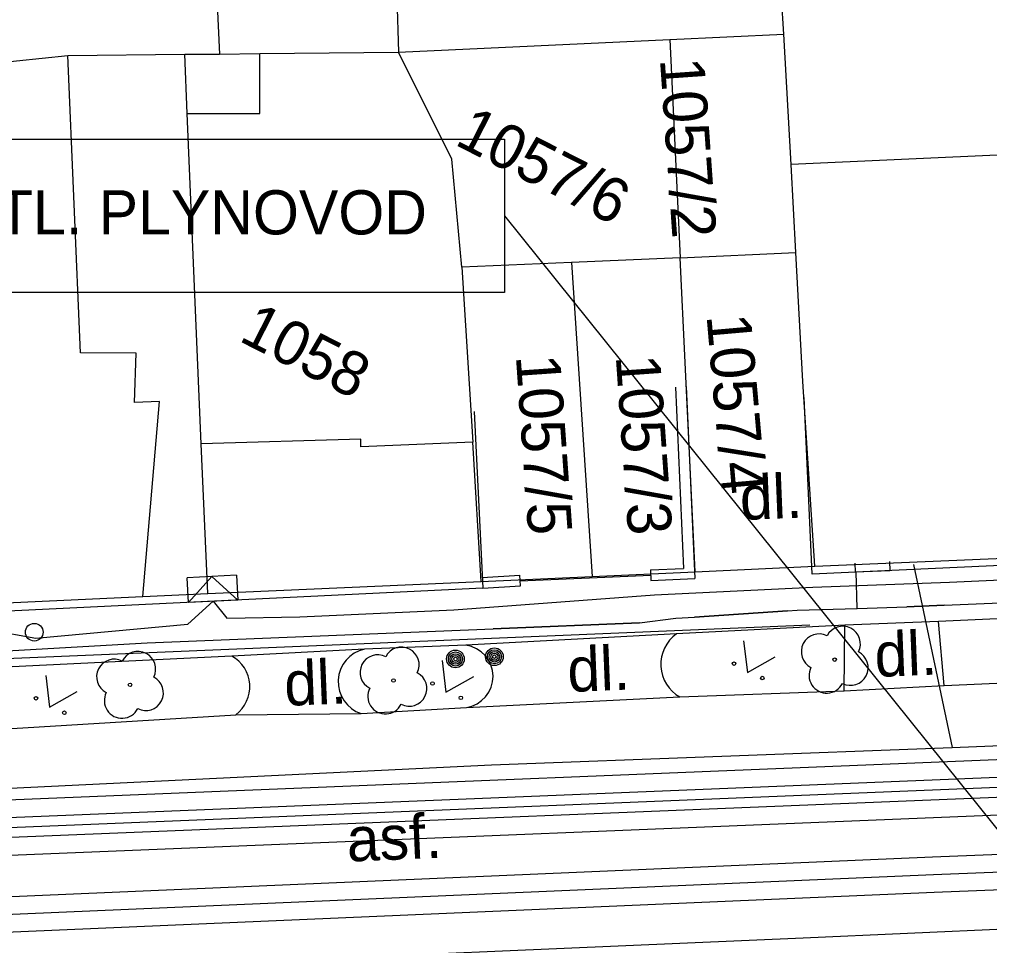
# Model space of a CAD drawing. Extents: x -601580 to 4, y -1204314 to 4.
# Drawn here: x -596018.23 to -595990.78, y -1203084.95 to -1203058.75 of the extents above; entities that cross this region are included whole.
import ezdxf

# ---------------------------------------------------------------- set-up
doc = ezdxf.new("R2010")
doc.units = 0
for name, color, linetype in [('00-EON NN', 7, 'Continuous'), ('00-INNOGY-NTL', 7, 'Continuous'), ('00-KN-HRANICE PARCEL', 7, 'Continuous'), ('00-KN-PARC. CISLA', 7, 'Continuous'), ('00-KN-VNITRNI KRESBA', 7, 'Continuous'), ('00-POLOHOPIS', 7, 'Continuous'), ('00-SITE KOM. KABEL', 7, 'Continuous'), ('11-REKONSTRUKCE  VYKOP', 7, 'Continuous'), ('11-REKONSTRUKCE KANALIZACE', 7, 'Continuous'), ('11-REKONSTRUKCE KANALIZACE OSA', 7, 'Continuous'), ('11-REKONSTRUKCE VODOVOD', 7, 'Continuous'), ('11-REKONSTRUKCE VODOVOD POPIS', 7, 'Continuous'), ('Vrstva 22', 7, 'Continuous'), ('Vrstva 25', 7, 'Continuous'), ('Vrstva 26', 7, 'Continuous'), ('Vrstva 28', 7, 'Continuous'), ('Vrstva 36', 7, 'Continuous'), ('Vrstva 6', 7, 'Continuous'), ('Vrstva 9', 7, 'Continuous')]:
    doc.layers.add(name, color=color, linetype=linetype)

# ---------------------------------------------------------------- blocks, each defined once
blk = doc.blocks.new('6.01A_1260')
at = {"layer": 'Vrstva 25'}
for radius in [0.25, 0.2, 0.15, 0.1, 0.05]:
    blk.add_circle((0, 0), radius, dxfattribs=at)
blk = doc.blocks.new('6.01A_1262')
at = {"layer": 'Vrstva 25'}
for radius in [0.25, 0.2, 0.15, 0.1, 0.05]:
    blk.add_circle((0, 0), radius, dxfattribs=at)
blk = doc.blocks.new('VCHOD_1156')
at = {"layer": 'Vrstva 6'}
blk.add_line((-0.001, 0.25), (0, 0), dxfattribs=at)
blk = doc.blocks.new('VCHOD_1158')
at = {"layer": 'Vrstva 6'}
blk.add_line((-0.001, 0.25), (0, 0), dxfattribs=at)
blk = doc.blocks.new('6.14A_1128')
at = {"layer": 'Vrstva 28'}
blk.add_circle((0, 0), 0.25, dxfattribs=at)
blk = doc.blocks.new('3.13_786')
at = {"layer": 'Vrstva 22'}
blk.add_circle((0, 0), 0.05, dxfattribs=at)
for centre, start, end in [((0, 0.5), 0, 180), ((-0.5, 0), 90, 270), ((0.5, 0), 270, 90), ((0, -0.5), 180, 0)]:
    blk.add_arc(centre, 0.5, start, end, dxfattribs=at)
blk = doc.blocks.new('3.13_788')
at = {"layer": 'Vrstva 22'}
blk.add_circle((0, 0), 0.05, dxfattribs=at)
for centre, start, end in [((0, 0.5), 0, 180), ((-0.5, 0), 90, 270), ((0.5, 0), 270, 90), ((0, -0.5), 180, 0)]:
    blk.add_arc(centre, 0.5, start, end, dxfattribs=at)
blk = doc.blocks.new('3.13_790')
at = {"layer": 'Vrstva 22'}
blk.add_circle((0, 0), 0.05, dxfattribs=at)
for centre, start, end in [((0, 0.5), 0, 180), ((-0.5, 0), 90, 270), ((0.5, 0), 270, 90), ((0, -0.5), 180, 0)]:
    blk.add_arc(centre, 0.5, start, end, dxfattribs=at)
blk = doc.blocks.new('3.14_422')
at = {"layer": 'Vrstva 36'}
blk.add_lwpolyline([(-0.5, 0.75), (0, 0), (0.5, 0.75)], dxfattribs=at)
for centre in [(-0.45, 0.05), (0.449, 0.05)]:
    blk.add_circle(centre, 0.05, dxfattribs=at)
blk = doc.blocks.new('3.14_426')
at = {"layer": 'Vrstva 36'}
blk.add_lwpolyline([(-0.5, 0.75), (0, 0), (0.5, 0.75)], dxfattribs=at)
for centre in [(-0.45, 0.05), (0.449, 0.05)]:
    blk.add_circle(centre, 0.05, dxfattribs=at)
blk = doc.blocks.new('3.14_428')
at = {"layer": 'Vrstva 36'}
blk.add_lwpolyline([(-0.5, 0.75), (0, 0), (0.5, 0.75)], dxfattribs=at)
for centre in [(-0.45, 0.05), (0.449, 0.05)]:
    blk.add_circle(centre, 0.05, dxfattribs=at)
blk = doc.blocks.new('NN630')
at = {"layer": 'Vrstva 9'}
for points in [[(-3, -700), (-703, 0)], [(-703, -700), (-703, 0), (697, 0), (697, -700)], [(-3, -700), (697, 0)], [(-703, -700), (697, -700)]]:
    blk.add_lwpolyline(points, dxfattribs=at)

msp = doc.modelspace()

# ---------------------------------------------------------------- linework, layer by layer
at = {"layer": '00-EON NN'}
msp.add_lwpolyline([(-596023.174, -1203075.713), (-596023.159, -1203075.946), (-596023.111, -1203076.22), (-596022.285, -1203076.294), (-596019.027, -1203076.022), (-596017.763, -1203076.251), (-596013.462, -1203075.849), (-596012.751, -1203075.205), (-596012.356, -1203075.682), (-596010.294, -1203075.644), (-596005.932, -1203075.452), (-596000.258, -1203075.02), (-595995.776, -1203074.811), (-595991.911, -1203074.67), (-595977.17, -1203073.996), (-595975.313, -1203073.987), (-595974.812, -1203073.734), (-595974.824, -1203073.476)], dxfattribs=at)
at = {"layer": '00-INNOGY-NTL'}
msp.add_line((-595992.931, -1203074.161), (-595991.833, -1203079.344), dxfattribs=at)
msp.add_lwpolyline([(-596027.679, -1203081.2), (-596024.549, -1203080.785), (-596022.581, -1203080.688), (-596004.873, -1203079.829), (-595991.833, -1203079.344), (-595989.757, -1203079.256), (-595965.699, -1203078.355), (-595953.31, -1203077.673), (-595945.118, -1203077.232), (-595938.363, -1203076.857), (-595930.318, -1203076.42), (-595926.578, -1203076.215), (-595922.618, -1203075.998), (-595919.554, -1203075.864), (-595913.286, -1203075.588), (-595900.33, -1203075.003), (-595896.366, -1203074.822), (-595886.511, -1203074.376), (-595885.433, -1203074.33), (-595876.66, -1203073.939), (-595876.118, -1203073.911), (-595853.681, -1203072.735)], dxfattribs=at)
at = {"layer": '00-KN-HRANICE PARCEL'}
for p, q in [((-595996.595, -1203059.166), (-595997.459, -1203045.237)), ((-596007.586, -1203057.059), (-596007.502, -1203059.672)), ((-595999.825, -1203059.317), (-595996.595, -1203059.166)), ((-596007.502, -1203059.672), (-595999.825, -1203059.317)), ((-595999.825, -1203059.317), (-595999.535, -1203065.49)), ((-596011.429, -1203059.714), (-596007.502, -1203059.672)), ((-596005.991, -1203062.697), (-596007.502, -1203059.672)), ((-596005.709, -1203065.758), (-596005.991, -1203062.697)), ((-595999.535, -1203065.49), (-596002.609, -1203065.62)), ((-595999.535, -1203065.49), (-595996.261, -1203065.34)), ((-595999.109, -1203074.371), (-595999.535, -1203065.49)), ((-595996.064, -1203068.986), (-595996.261, -1203065.34)), ((-596002.609, -1203065.62), (-596005.709, -1203065.758)), ((-596005.709, -1203065.758), (-596005.401, -1203070.707)), ((-596002.609, -1203065.62), (-596002.026, -1203074.502)), ((-595995.718, -1203074.212), (-595996.064, -1203068.986)), ((-596005.162, -1203074.644), (-596005.401, -1203070.707)), ((-595995.718, -1203074.212), (-595963.691, -1203072.869)), ((-595999.109, -1203074.371), (-595995.718, -1203074.212)), ((-596005.162, -1203074.644), (-596002.026, -1203074.502)), ((-596002.026, -1203074.502), (-595999.109, -1203074.371))]:
    msp.add_line(p, q, dxfattribs=at)
for points in [[(-595996.261, -1203065.34), (-595996.394, -1203062.848), (-595996.595, -1203059.166)], [(-596026.29, -1203060.777), (-596018.314, -1203059.923), (-596016.855, -1203059.768), (-596013.549, -1203059.734), (-596012.57, -1203059.728), (-596011.429, -1203059.714)], [(-596005.401, -1203070.707), (-596008.564, -1203070.835), (-596008.567, -1203070.621), (-596013.089, -1203070.753), (-596013.481, -1203061.408), (-596011.428, -1203061.409), (-596011.429, -1203059.714)], [(-596026.055, -1203074.531), (-596024.909, -1203075.541), (-596014.74, -1203075.074), (-596012.901, -1203074.99), (-596005.162, -1203074.644)]]:
    msp.add_lwpolyline(points, dxfattribs=at)
at = {"layer": '00-KN-VNITRNI KRESBA'}
for p, q in [((-596012.631, -1203058.328), (-596012.57, -1203059.728)), ((-596016.501, -1203068.174), (-596016.855, -1203059.768)), ((-596013.481, -1203061.408), (-596013.549, -1203059.734)), ((-595981.703, -1203062.182), (-595996.394, -1203062.848)), ((-596014.926, -1203068.19), (-596016.501, -1203068.174)), ((-596014.972, -1203069.581), (-596014.926, -1203068.19)), ((-596014.266, -1203069.559), (-596014.972, -1203069.581)), ((-596014.74, -1203075.074), (-596014.266, -1203069.559)), ((-596012.901, -1203074.99), (-596013.089, -1203070.753))]:
    msp.add_line(p, q, dxfattribs=at)
at = {"layer": '00-POLOHOPIS'}
for p, q in [((-595999.665, -1203069.145), (-595999.433, -1203074.276)), ((-595999.366, -1203069.131), (-595999.121, -1203074.562)), ((-596000.371, -1203074.318), (-595999.433, -1203074.276)), ((-596000.371, -1203074.318), (-596000.358, -1203074.618)), ((-596005.133, -1203074.534), (-596004.067, -1203074.472)), ((-596004.049, -1203074.772), (-596004.067, -1203074.472)), ((-596004.058, -1203074.623), (-596000.364, -1203074.468)), ((-596000.358, -1203074.618), (-595999.121, -1203074.562)), ((-595994.575, -1203074.377), (-595993.6, -1203074.332)), ((-596005.116, -1203074.833), (-596004.049, -1203074.772)), ((-595979.679, -1203075.223), (-595992.218, -1203075.779)), ((-595994.874, -1203075.886), (-595999.631, -1203076.129)), ((-595994.888, -1203077.736), (-595994.874, -1203075.886)), ((-595992.218, -1203075.779), (-595994.874, -1203075.886)), ((-595992.063, -1203077.586), (-595992.218, -1203075.779)), ((-595999.631, -1203076.129), (-596005.597, -1203076.449)), ((-596005.597, -1203076.449), (-596008.469, -1203076.559)), ((-596012.222, -1203076.757), (-596018.434, -1203077.059)), ((-596008.469, -1203076.559), (-596012.222, -1203076.757)), ((-595992.063, -1203077.586), (-595979.745, -1203077.056)), ((-595994.888, -1203077.736), (-595992.063, -1203077.586)), ((-595999.538, -1203077.911), (-595994.888, -1203077.736)), ((-596005.581, -1203078.211), (-595999.538, -1203077.911)), ((-596018.442, -1203078.8), (-596012.109, -1203078.414)), ((-596012.109, -1203078.414), (-596008.56, -1203078.383)), ((-596008.56, -1203078.383), (-596005.581, -1203078.211)), ((-595979.263, -1203083.998), (-595996.05, -1203084.733)), ((-595996.05, -1203084.733), (-596014.809, -1203085.545))]:
    msp.add_line(p, q, dxfattribs=at)
for points in [[(-596005.359, -1203069.839), (-596005.116, -1203074.833), (-596024.796, -1203075.79), (-596025.976, -1203074.636), (-596026.169, -1203060.952), (-596021.169, -1203060.88)], [(-595963.608, -1203067.954), (-595963.378, -1203072.949), (-595995.798, -1203074.441), (-595996.027, -1203069.446)]]:
    msp.add_lwpolyline(points, dxfattribs=at)
for centre, radius, start, end in [((-595999.028, -1203076.991), 1.052, 125.0231, 241.0039), ((-596005.716, -1203077.331), 0.89, 278.7138, 82.3339), ((-596012.694, -1203077.622), 0.985, 306.4577, 61.3788), ((-596008.261, -1203077.484), 0.948, 102.6547, 251.5907)]:
    msp.add_arc(centre, radius, start, end, dxfattribs=at)
at = {"layer": '00-SITE KOM. KABEL'}
for points in [[(-595995.86, -1203075.88), (-596025.377, -1203077.121), (-596027.809, -1203074.67), (-596036.663, -1203074.515), (-596036.061, -1203108.768), (-596038.008, -1203110.784), (-596040.151, -1203111.556), (-596041.045, -1203112.121), (-596046.594, -1203111.955), (-596066.679, -1203111.951), (-596076.023, -1203111.987)], [(-595995.86, -1203075.88), (-596025.377, -1203077.121), (-596027.809, -1203074.67), (-596036.663, -1203074.515), (-596036.061, -1203108.768), (-596038.008, -1203110.784), (-596040.151, -1203111.556), (-596041.045, -1203112.121), (-596046.594, -1203111.955), (-596066.679, -1203111.951), (-596076.023, -1203111.987)], [(-595994.519, -1203075.406), (-595994.552, -1203074.369)], [(-595994.519, -1203075.406), (-595993.114, -1203075.359), (-595992.058, -1203075.313), (-595977.546, -1203074.713)], [(-595999.655, -1203075.686), (-595999.123, -1203075.654), (-595996.496, -1203075.477), (-595996.219, -1203075.461), (-595994.519, -1203075.406)], [(-595992.058, -1203075.313), (-595993.114, -1203075.359)], [(-596024.87, -1203076.963), (-596014.611, -1203076.386), (-596004.823, -1203075.984), (-596000.685, -1203075.813), (-595999.655, -1203075.686)], [(-595996.496, -1203075.477), (-595999.123, -1203075.654)], [(-596000.685, -1203075.813), (-596004.823, -1203075.984)]]:
    msp.add_lwpolyline(points, dxfattribs=at)
at = {"layer": '11-REKONSTRUKCE  VYKOP'}
for points in [[(-596035.98, -1203084.309), (-595992.387, -1203082.434), (-595953.125, -1203080.892), (-595913.28, -1203079.386), (-595837.431, -1203076.164), (-595809.28, -1203074.695), (-595793.871, -1203070.737)], [(-596035.937, -1203085.308), (-595992.346, -1203083.433), (-595953.087, -1203081.891), (-595913.24, -1203080.385), (-595837.383, -1203077.163), (-595809.128, -1203075.689), (-595793.622, -1203071.706)], [(-596028.281, -1203081.22), (-595978.324, -1203079.184), (-595928.381, -1203076.913), (-595878.45, -1203074.245), (-595835.597, -1203072.385)], [(-596028.218, -1203082.779), (-595978.257, -1203080.743), (-595928.304, -1203078.471), (-595878.375, -1203075.803), (-595835.53, -1203073.944)]]:
    msp.add_lwpolyline(points, dxfattribs=at)
at = {"layer": '11-REKONSTRUKCE KANALIZACE'}
for points in [[(-596028.261, -1203081.719), (-595978.987, -1203079.712)], [(-596028.238, -1203082.279), (-595978.964, -1203080.271)]]:
    msp.add_lwpolyline(points, dxfattribs=at)
at = {"layer": '11-REKONSTRUKCE KANALIZACE OSA'}
msp.add_lwpolyline([(-596028.249, -1203081.999), (-595978.291, -1203079.963), (-595928.342, -1203077.692), (-595878.412, -1203075.024), (-595836.692, -1203073.213)], dxfattribs=at)
at = {"layer": '11-REKONSTRUKCE VODOVOD'}
msp.add_lwpolyline([(-596035.959, -1203084.809), (-595992.367, -1203082.934), (-595953.106, -1203081.392), (-595913.26, -1203079.886), (-595837.407, -1203076.663), (-595809.204, -1203075.192), (-595793.747, -1203071.222)], dxfattribs=at)
at = {"layer": '11-REKONSTRUKCE VODOVOD POPIS'}
msp.add_line((-596004.499, -1203064.306), (-595989.603, -1203082.852), dxfattribs=at)
msp.add_lwpolyline([(-596028.176, -1203062.138), (-596004.499, -1203062.138), (-596004.499, -1203066.473), (-596028.176, -1203066.473)], close=True, dxfattribs=at)

# ---------------------------------------------------------------- block references
at = {"layer": '00-POLOHOPIS'}
for name, p, xscale, yscale, rotation in [('VCHOD_1158', (-595994.575, -1203074.377), 1.0000010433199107, 1.0000010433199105, 2.6274305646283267), ('VCHOD_1156', (-595993.6, -1203074.332), 1.0000010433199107, 1.0000010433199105, 2.6274305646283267), ('6.01A_1260', (-596004.788, -1203076.775), 0.9999997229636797, 0.9999997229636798, 93.01428924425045), ('6.01A_1262', (-596005.891, -1203076.838), 0.9999997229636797, 0.9999997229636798, 93.01428924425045)]:
    msp.add_blockref(name, p, dxfattribs=dict(at, xscale=xscale, yscale=yscale, rotation=rotation))
for name, p, rotation in [('3.13_786', (-595995.158, -1203076.857), -26.986336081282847), ('6.14A_1128', (-596017.81, -1203076.08), 63.01366391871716), ('3.13_790', (-596015.1, -1203077.57), -26.986336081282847), ('3.13_788', (-596007.645, -1203077.447), -26.986336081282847), ('3.14_426', (-595997.631, -1203077.218), -26.986336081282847), ('3.14_428', (-596006.161, -1203077.779), -26.986336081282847), ('3.14_422', (-596017.38, -1203078.2), -26.986336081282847)]:
    msp.add_blockref(name, p, dxfattribs=dict(at, rotation=rotation))
at = {"layer": 'Vrstva 26', "xscale": 0.001, "yscale": 0.001, "rotation": -177.21650275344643}
msp.add_blockref('NN630', (-596012.751, -1203075.205), dxfattribs=at)

# ---------------------------------------------------------------- texts
at = {"layer": '00-KN-PARC. CISLA'}
for s, rotation, p in [('1057/2', 274.0137, (-596000.105, -1203059.867)), ('1057/6', 333.0137, (-596005.948, -1203062.27)), ('1058', 333.0137, (-596012.054, -1203067.824)), ('1057/4', 275.0137, (-595998.787, -1203067.124)), ('1057/5', 274.0137, (-596004.182, -1203068.264)), ('1057/3', 274.0137, (-596001.355, -1203068.269))]:
    msp.add_text(s, height=1.25, rotation=rotation, dxfattribs=at).set_placement(p)
at = {"layer": '00-POLOHOPIS'}
for s, rotation, p in [('dl.', 2.2874, (-595997.82, -1203072.909)), ('dl.', 2.2874, (-595994.008, -1203077.348)), ('dl.', 2.2874, (-596002.701, -1203077.772)), ('dl.', 2.2874, (-596010.713, -1203078.164)), ('asf.', 2.4646, (-596008.946, -1203082.572))]:
    msp.add_text(s, height=1.25, rotation=rotation, dxfattribs=at).set_placement(p)
at = {"layer": '11-REKONSTRUKCE VODOVOD POPIS'}
msp.add_text('KŘÍŽENÍ NTL. PLYNOVOD', height=1.25, dxfattribs=at).set_placement((-596027.132, -1203064.829))

doc.saveas('drawing.dxf')
